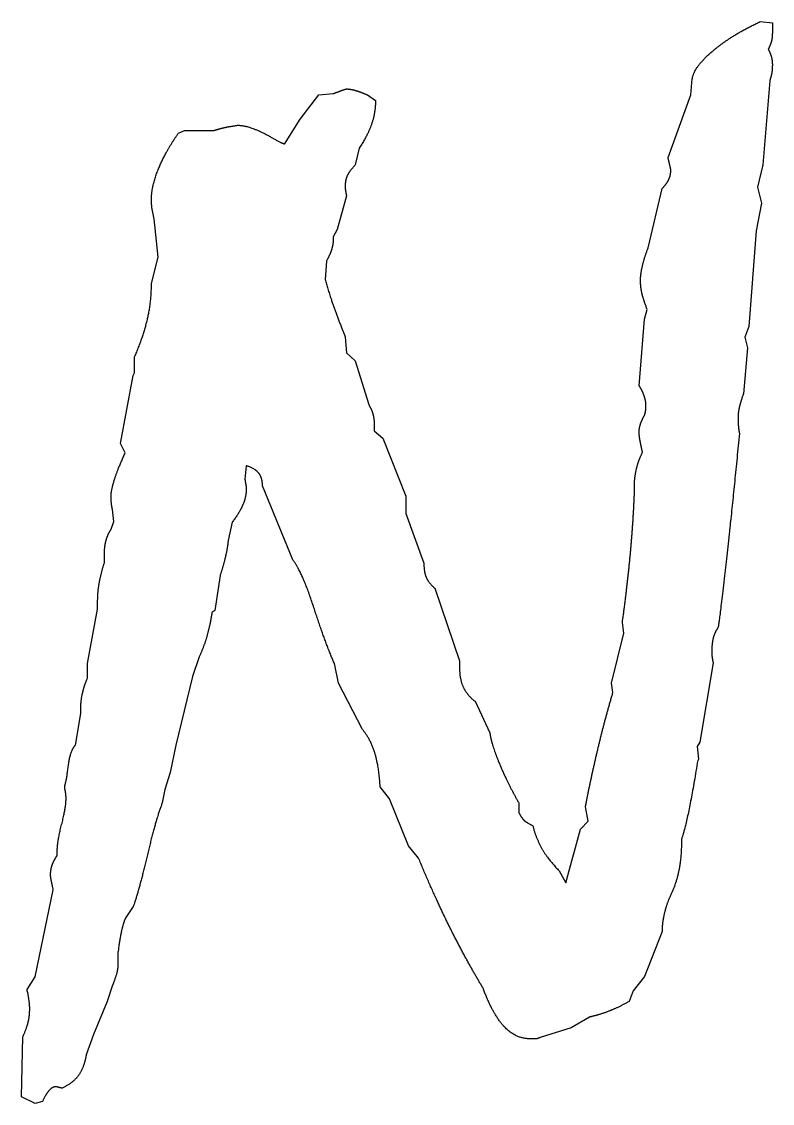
# Model space of a CAD drawing. Extents: x 728492 to 729038, y 272968 to 273171.
# Drawn here: x 728716.836 to 728718.92, y 272982.211 to 272985.216 of the extents above; entities that cross this region are included whole.
import ezdxf

# ---------------------------------------------------------------- set-up
doc = ezdxf.new("R2010")
doc.units = 0
doc.layers.add('RAMI_PLAN_####_TKST_#', color=7, linetype='Continuous')

msp = doc.modelspace()

# ---------------------------------------------------------------- linework, layer by layer
at = {"layer": 'RAMI_PLAN_####_TKST_#'}
for points in [[(728718.8867, 272985.2161), (728718.9203, 272985.2124), (728718.9203, 272985.1862)], [(728718.6308, 272984.8386), (728718.6943, 272985.0124), (728718.698, 272985.0573)], [(728718.9129, 272985.0517), (728718.8942, 272984.818), (728718.8792, 272984.7563), (728718.8904, 272984.7115), (728718.8755, 272984.6348), (728718.855, 272984.3694), (728718.8438, 272984.3395), (728718.8512, 272984.3096), (728718.84, 272984.1825)], [(728717.566, 272984.876), (728717.609, 272984.9451), (728717.6613, 272985.0124), (728717.7005, 272985.0162)], [(728717.7958, 272985.0124), (728717.8182, 272984.9974)], [(728717.2708, 272984.9059), (728717.2877, 272984.9133), (728717.3213, 272984.9133), (728717.368, 272984.9133)], [(728717.7733, 272984.8648), (728717.7621, 272984.818)], [(728718.5766, 272984.5918), (728718.614, 272984.7526)], [(728717.7378, 272984.732), (728717.7117, 272984.6386), (728717.7005, 272984.618), (728717.7005, 272984.6068)], [(728717.1961, 272984.489), (728717.2148, 272984.5619), (728717.2036, 272984.6685)], [(728717.6818, 272984.5507), (728717.6781, 272984.5003)], [(728718.5504, 272984.2049), (728718.5654, 272984.39), (728718.5729, 272984.4161)], [(728717.7341, 272984.3395), (728717.7379, 272984.2965), (728717.7621, 272984.2741), (728717.7995, 272984.1526)], [(728717.1233, 272984.018), (728717.1102, 272984.0442), (728717.1457, 272984.233), (728717.1494, 272984.2404), (728717.1494, 272984.2853)], [(728717.8145, 272984.0984), (728717.8145, 272984.0797), (728717.8387, 272984.0591), (728717.9022, 272983.8984), (728717.9022, 272983.8498), (728717.9527, 272983.7115)], [(728717.4595, 272983.9825), (728717.4558, 272983.9451)], [(728717.5884, 272983.7208), (728717.5044, 272983.9264)], [(728718.5374, 272983.9059), (728718.5374, 272983.9264)], [(728717.084, 272983.8068), (728717.0915, 272983.8274), (728717.0878, 272983.861)], [(728717.4203, 272983.8255), (728717.4091, 272983.775)], [(728717.0654, 272983.7133), (728717.0654, 272983.7339)], [(728717.3867, 272983.6778), (728717.3717, 272983.5806), (728717.3642, 272983.575)], [(728717.9826, 272983.6423), (728718.0517, 272983.4404), (728718.0517, 272983.4199)], [(728717.0187, 272983.3937), (728717.0187, 272983.433), (728717.0467, 272983.5844), (728717.0467, 272983.6087)], [(728718.4776, 272983.3526), (728718.4739, 272983.3788), (728718.5075, 272983.5171), (728718.5038, 272983.547)], [(728717.3287, 272983.4517), (728717.3101, 272983.3974), (728717.2634, 272983.2068), (728717.2484, 272983.1302), (728717.2335, 272983.0835), (728717.226, 272983.0461)], [(728717.7808, 272983.2517), (728717.7154, 272983.3788), (728717.7042, 272983.433)], [(728718.756, 272983.4348), (728718.7186, 272983.2143), (728718.7111, 272983.2031), (728718.7149, 272983.1676), (728718.713, 272983.1638)], [(728718.0947, 272983.3283), (728718.1358, 272983.2405)], [(728716.985, 272983.2068), (728717, 272983.2947), (728717, 272983.3134)], [(728717.9377, 272982.8928), (728717.9097, 272982.9264), (728717.8574, 272983.0573), (728717.8312, 272983.0909)], [(728718.2161, 272983.0461), (728718.2161, 272983.0199)], [(728718.3282, 272982.8573), (728718.3469, 272982.8236), (728718.388, 272982.9732), (728718.4085, 272982.9956), (728718.401, 272983.0348)], [(728716.9346, 272982.9003), (728716.9346, 272982.9152)], [(728716.8505, 272982.5273), (728716.8729, 272982.5629), (728716.9234, 272982.8049)], [(728717.1457, 272982.7582), (728717.1232, 272982.7246)], [(728718.614, 272982.6891), (728718.5654, 272982.5637), (728718.5337, 272982.5244), (728718.5224, 272982.4945)], [(728717.1027, 272982.6274), (728717.1027, 272982.5937)], [(728717.0878, 272982.5395), (728717.0729, 272982.4945), (728717.0355, 272982.4026), (728717.0149, 272982.3464)], [(728718.4122, 272982.4511), (728718.3618, 272982.4209), (728718.2759, 272982.3945)], [(728716.8935, 272982.217), (728716.8729, 272982.2114), (728716.8356, 272982.2299), (728716.8393, 272982.3964)]]:
    msp.add_lwpolyline(points, dxfattribs=at)
for points in [[(728718.7541, 272985.1339), (728718.8064, 272985.1787), (728718.8867, 272985.2161)], [(728718.9175, 272985.161), (728718.9147, 272985.1507), (728718.9091, 272985.1395)], [(728718.9203, 272985.1862), (728718.9203, 272985.1713), (728718.9175, 272985.161)], [(728718.698, 272985.0573), (728718.7018, 272985.0891), (728718.7541, 272985.1339)], [(728718.9091, 272985.1395), (728718.9147, 272985.1283), (728718.9175, 272985.118)], [(728718.9175, 272985.118), (728718.9203, 272985.1077), (728718.9203, 272985.0965)], [(728718.9185, 272985.0722), (728718.9166, 272985.0629), (728718.9129, 272985.0517)], [(728718.9203, 272985.0965), (728718.9203, 272985.0816), (728718.9185, 272985.0722)], [(728717.7005, 272985.0162), (728717.7061, 272985.018), (728717.7182, 272985.0227)], [(728717.7182, 272985.0227), (728717.7304, 272985.0274), (728717.7378, 272985.0292)], [(728717.7378, 272985.0292), (728717.7491, 272985.0292), (728717.764, 272985.0246)], [(728717.764, 272985.0246), (728717.779, 272985.0199), (728717.7958, 272985.0124)], [(728717.8182, 272984.9974), (728717.8182, 272984.9638), (728717.8079, 272984.933)], [(728717.368, 272984.9133), (728717.3792, 272984.9171), (728717.3942, 272984.9208)], [(728717.3942, 272984.9208), (728717.4091, 272984.9245), (728717.4352, 272984.9283)], [(728717.4352, 272984.9283), (728717.4689, 272984.9283), (728717.523, 272984.8984)], [(728717.8079, 272984.933), (728717.7976, 272984.9021), (728717.7733, 272984.8648)], [(728717.2157, 272984.8077), (728717.2353, 272984.8554), (728717.2708, 272984.9059)], [(728717.523, 272984.8984), (728717.5511, 272984.8816), (728717.566, 272984.876)], [(728718.6364, 272984.8143), (728718.6345, 272984.8217), (728718.6308, 272984.8386)], [(728717.1961, 272984.7227), (728717.1961, 272984.7601), (728717.2157, 272984.8077)], [(728717.7621, 272984.818), (728717.7472, 272984.803), (728717.7407, 272984.79)], [(728718.6327, 272984.7778), (728718.6383, 272984.79), (728718.6383, 272984.8031)], [(728718.6383, 272984.8031), (728718.6383, 272984.8068), (728718.6364, 272984.8143)], [(728717.7407, 272984.79), (728717.7341, 272984.7769), (728717.7341, 272984.7601)], [(728718.614, 272984.7526), (728718.6271, 272984.7657), (728718.6327, 272984.7778)], [(728717.7341, 272984.7601), (728717.7341, 272984.7507), (728717.7351, 272984.746)], [(728717.7351, 272984.746), (728717.736, 272984.7414), (728717.7378, 272984.732)], [(728717.197, 272984.7031), (728717.1961, 272984.7133), (728717.1961, 272984.7227)], [(728717.2036, 272984.6685), (728717.198, 272984.6928), (728717.197, 272984.7031)], [(728717.7005, 272984.6068), (728717.7005, 272984.5956), (728717.6958, 272984.5816)], [(728718.5598, 272984.5386), (728718.5654, 272984.5619), (728718.5766, 272984.5918)], [(728717.6958, 272984.5816), (728717.6912, 272984.5675), (728717.6818, 272984.5507)], [(728718.5542, 272984.4965), (728718.5542, 272984.5152), (728718.5598, 272984.5386)], [(728717.6781, 272984.5003), (728717.6949, 272984.4405), (728717.7248, 272984.3638)], [(728717.184, 272984.3853), (728717.1961, 272984.4348), (728717.1961, 272984.489)], [(728718.5579, 272984.4629), (728718.5542, 272984.4797), (728718.5542, 272984.4965)], [(728718.5729, 272984.4161), (728718.5617, 272984.446), (728718.5579, 272984.4629)], [(728717.1494, 272984.2853), (728717.1718, 272984.3358), (728717.184, 272984.3853)], [(728717.7248, 272984.3638), (728717.7323, 272984.347), (728717.7341, 272984.3395)], [(728718.5635, 272984.1788), (728718.5579, 272984.1937), (728718.5504, 272984.2049)], [(728718.5691, 272984.1526), (728718.5691, 272984.1638), (728718.5635, 272984.1788)], [(728718.84, 272984.1825), (728718.8325, 272984.1619), (728718.8288, 272984.1461)], [(728717.7995, 272984.1526), (728717.807, 272984.1395), (728717.8107, 272984.1274)], [(728718.5682, 272984.1339), (728718.5691, 272984.1395), (728718.5691, 272984.1526)], [(728718.8288, 272984.1461), (728718.8251, 272984.1302), (728718.8251, 272984.1171)], [(728717.8107, 272984.1274), (728717.8145, 272984.1152), (728717.8145, 272984.0984)], [(728718.5542, 272984.0984), (728718.5579, 272984.1096), (728718.5654, 272984.1227)], [(728718.5654, 272984.1227), (728718.5673, 272984.1283), (728718.5682, 272984.1339)], [(728718.8251, 272984.1171), (728718.8251, 272984.1021), (728718.826, 272984.0919)], [(728718.5504, 272984.076), (728718.5504, 272984.0872), (728718.5542, 272984.0984)], [(728718.826, 272984.0919), (728718.8269, 272984.0816), (728718.8288, 272984.0722)], [(728718.5533, 272984.0507), (728718.5504, 272984.0648), (728718.5504, 272984.076)], [(728718.5598, 272984.0199), (728718.5561, 272984.0367), (728718.5533, 272984.0507)], [(728718.8288, 272984.0722), (728718.8064, 272983.8404), (728718.7886, 272983.6862)], [(728717.0943, 272983.947), (728717.1046, 272983.9788), (728717.1233, 272984.018)], [(728718.543, 272983.9741), (728718.5486, 272983.9975), (728718.5598, 272984.0199)], [(728717.4941, 272983.9619), (728717.4838, 272983.975), (728717.4595, 272983.9825)], [(728717.5044, 272983.9264), (728717.5044, 272983.9488), (728717.4941, 272983.9619)], [(728718.5374, 272983.9264), (728718.5374, 272983.9507), (728718.543, 272983.9741)], [(728717.084, 272983.8984), (728717.084, 272983.9152), (728717.0943, 272983.947)], [(728717.4558, 272983.9451), (728717.4558, 272983.9414), (728717.4577, 272983.932)], [(728717.4577, 272983.932), (728717.4595, 272983.9227), (728717.4595, 272983.919)], [(728717.0878, 272983.861), (728717.084, 272983.876), (728717.084, 272983.8984)], [(728717.4595, 272983.919), (728717.4595, 272983.8984), (728717.4511, 272983.8769)], [(728718.5252, 272983.7283), (728718.5336, 272983.8162), (728718.5374, 272983.9059)], [(728717.4511, 272983.8769), (728717.4427, 272983.8554), (728717.4203, 272983.8255)], [(728717.07, 272983.775), (728717.0747, 272983.7918), (728717.084, 272983.8068)], [(728717.0654, 272983.7339), (728717.0654, 272983.7582), (728717.07, 272983.775)], [(728717.4091, 272983.775), (728717.4072, 272983.7544), (728717.4016, 272983.7302)], [(728717.4016, 272983.7302), (728717.396, 272983.7059), (728717.3867, 272983.6778)], [(728717.6472, 272983.5881), (728717.6145, 272983.689), (728717.5884, 272983.7208)], [(728718.5038, 272983.547), (728718.5168, 272983.6405), (728718.5252, 272983.7283)], [(728717.0514, 272983.6582), (728717.056, 272983.6834), (728717.0654, 272983.7133)], [(728717.9527, 272983.7115), (728717.9527, 272983.6872), (728717.9592, 272983.6722)], [(728718.7886, 272983.6862), (728718.7709, 272983.532), (728718.769, 272983.532)], [(728717.0467, 272983.6087), (728717.0467, 272983.633), (728717.0514, 272983.6582)], [(728717.9592, 272983.6722), (728717.9658, 272983.6573), (728717.9826, 272983.6423)], [(728717.3642, 272983.575), (728717.3586, 272983.5395), (728717.3502, 272983.5096)], [(728717.7042, 272983.433), (728717.6799, 272983.4872), (728717.6472, 272983.5881)], [(728717.3502, 272983.5096), (728717.3418, 272983.4797), (728717.3287, 272983.4517)], [(728718.769, 272983.532), (728718.7597, 272983.519), (728718.7559, 272983.5031)], [(728718.7559, 272983.5031), (728718.7522, 272983.4872), (728718.7522, 272983.4703)], [(728718.7522, 272983.4703), (728718.7522, 272983.4554), (728718.7532, 272983.4489)], [(728718.7532, 272983.4489), (728718.7541, 272983.4423), (728718.756, 272983.4348)], [(728718.0517, 272983.4199), (728718.0517, 272983.39), (728718.062, 272983.3675)], [(728717.0046, 272983.3507), (728717.0093, 272983.3713), (728717.0187, 272983.3937)], [(728718.062, 272983.3675), (728718.0722, 272983.3451), (728718.0947, 272983.3283)], [(728717, 272983.3134), (728717, 272983.3302), (728717.0046, 272983.3507)], [(728718.4347, 272983.1909), (728718.4533, 272983.2704), (728718.4776, 272983.3526)], [(728717.8154, 272983.1881), (728717.8032, 272983.2255), (728717.7808, 272983.2517)], [(728718.1358, 272983.2405), (728718.1395, 272983.2106), (728718.161, 272983.1582)], [(728716.9654, 272983.1498), (728716.9701, 272983.19), (728716.985, 272983.2068)], [(728717.8312, 272983.0909), (728717.8275, 272983.1507), (728717.8154, 272983.1881)], [(728718.401, 272983.0348), (728718.416, 272983.1115), (728718.4347, 272983.1909)], [(728716.9551, 272983.0928), (728716.9607, 272983.1096), (728716.9654, 272983.1498)], [(728718.161, 272983.1582), (728718.1824, 272983.1059), (728718.2161, 272983.0461)], [(728718.713, 272983.1638), (728718.6868, 272982.9993), (728718.6681, 272982.9451)], [(728716.957, 272983.0788), (728716.9551, 272983.0872), (728716.9551, 272983.0928)], [(728716.9467, 272982.9862), (728716.9589, 272983.033), (728716.9589, 272983.0573)], [(728716.9589, 272983.0573), (728716.9589, 272983.0704), (728716.957, 272983.0788)], [(728717.226, 272983.0461), (728717.2073, 272982.9974), (728717.1849, 272982.9021)], [(728718.2161, 272983.0199), (728718.2235, 272983.0049), (728718.2301, 272982.9984)], [(728718.2301, 272982.9984), (728718.2366, 272982.9918), (728718.2553, 272982.9825)], [(728716.9346, 272982.9152), (728716.9346, 272982.9395), (728716.9467, 272982.9862)], [(728718.2553, 272982.9825), (728718.2628, 272982.9507), (728718.2787, 272982.9218)], [(728718.6681, 272982.9451), (728718.6681, 272982.8909), (728718.6597, 272982.8535)], [(728718.2787, 272982.9218), (728718.2945, 272982.8928), (728718.3282, 272982.8573)], [(728716.9206, 272982.8741), (728716.9253, 272982.8872), (728716.9346, 272982.9003)], [(728717.1849, 272982.9021), (728717.1625, 272982.8068), (728717.1457, 272982.7582)], [(728718.0283, 272982.6931), (728717.9844, 272982.7803), (728717.9377, 272982.8928)], [(728716.9159, 272982.846), (728716.9159, 272982.861), (728716.9206, 272982.8741)], [(728716.9178, 272982.8311), (728716.9159, 272982.8404), (728716.9159, 272982.846)], [(728718.6597, 272982.8535), (728718.6513, 272982.8161), (728718.6345, 272982.7825)], [(728716.9234, 272982.8049), (728716.9197, 272982.8218), (728716.9178, 272982.8311)], [(728718.6345, 272982.7825), (728718.6252, 272982.7601), (728718.6196, 272982.7358)], [(728718.6196, 272982.7358), (728718.614, 272982.7115), (728718.614, 272982.6891)], [(728717.1232, 272982.7246), (728717.1176, 272982.7115), (728717.113, 272982.6909)], [(728717.113, 272982.6909), (728717.1083, 272982.6704), (728717.1027, 272982.6274)], [(728718.1171, 272982.531), (728718.0722, 272982.6059), (728718.0283, 272982.6931)], [(728717.1027, 272982.5937), (728717.1027, 272982.5769), (728717.0915, 272982.5489)], [(728717.0915, 272982.5489), (728717.0896, 272982.5433), (728717.0878, 272982.5395)], [(728716.8524, 272982.5198), (728716.8505, 272982.5254), (728716.8505, 272982.5273)], [(728716.858, 272982.4749), (728716.858, 272982.4917), (728716.8524, 272982.5198)], [(728718.175, 272982.4253), (728718.1432, 272982.4599), (728718.1171, 272982.531)], [(728718.5224, 272982.4945), (728718.4925, 272982.4775), (728718.4655, 272982.4671)], [(728716.8543, 272982.4394), (728716.858, 272982.4562), (728716.858, 272982.4749)], [(728718.4655, 272982.4671), (728718.4384, 272982.4568), (728718.4122, 272982.4511)], [(728716.8393, 272982.3964), (728716.8505, 272982.4225), (728716.8543, 272982.4394)], [(728718.2478, 272982.3907), (728718.2067, 272982.3907), (728718.175, 272982.4253)], [(728718.2759, 272982.3945), (728718.2684, 272982.3907), (728718.2637, 272982.3907)], [(728718.2637, 272982.3907), (728718.259, 272982.3907), (728718.2478, 272982.3907)], [(728717.0149, 272982.3464), (728717.0093, 272982.3113), (728716.9934, 272982.2891)], [(728716.9934, 272982.2891), (728716.9776, 272982.2669), (728716.9477, 272982.254)], [(728716.9122, 272982.2475), (728716.9028, 272982.2373), (728716.8935, 272982.217)], [(728716.9308, 272982.2577), (728716.9215, 272982.2577), (728716.9122, 272982.2475)], [(728716.9383, 272982.2558), (728716.9327, 272982.2577), (728716.9308, 272982.2577)], [(728716.9477, 272982.254), (728716.9439, 272982.254), (728716.9383, 272982.2558)]]:
    msp.add_open_spline(points, degree=2, dxfattribs=at)

doc.saveas('drawing.dxf')
